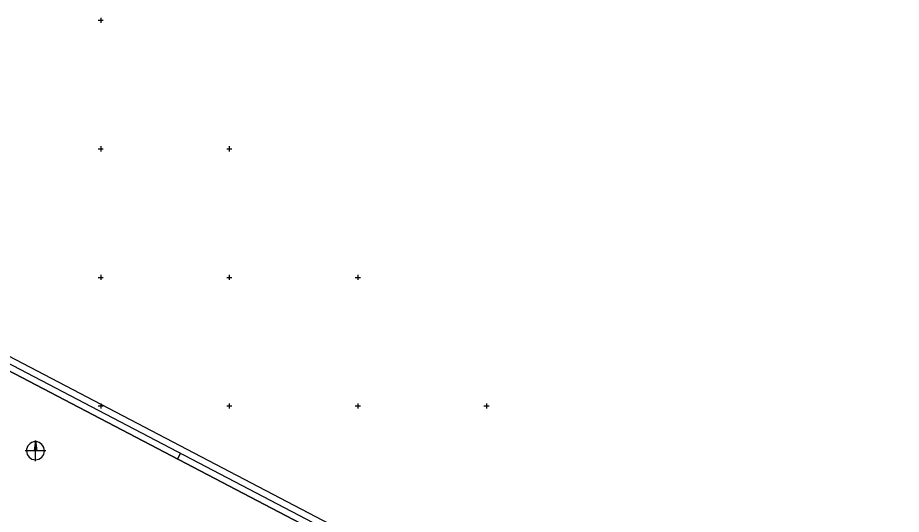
# Model space of a CAD drawing. Extents: x -866402 to -860377, y -1041908 to -1038598.
# Drawn here: x -861065 to -860377, y -1039984 to -1039598 of the extents above; entities that cross this region are included whole.
import ezdxf

# ---------------------------------------------------------------- set-up
doc = ezdxf.new("R2010")
doc.units = 0
for name, color, linetype in [('Vrstva 1', 7, 'Continuous'), ('Vrstva 2', 7, 'Continuous'), ('Vrstva 5', 7, 'Continuous')]:
    doc.layers.add(name, color=color, linetype=linetype)

msp = doc.modelspace()

# ---------------------------------------------------------------- linework, layer by layer
at = {"layer": 'Vrstva 1'}
msp.add_line((-860940.19, -1039941.29), (-860937.87, -1039936.87), dxfattribs=at)
for points in [[(-861631.44, -1039903.51), (-860515.05, -1040487.66), (-860377.36, -1040224.52), (-861493.75, -1039640.37)], [(-861491.64, -1039647.11), (-860384.11, -1040226.63), (-860517.16, -1040480.91), (-861624.69, -1039901.4)], [(-861617.95, -1039899.29), (-860700.91, -1040379.13), (-860572.48, -1040133.7), (-861489.53, -1039653.85)], [(-861489.53, -1039653.85), (-860572.48, -1040133.7), (-860700.91, -1040379.13), (-861617.95, -1039899.29)]]:
    msp.add_lwpolyline(points, close=True, dxfattribs=at)
at = {"layer": 'Vrstva 2'}
for p, q in [((-861050.76, -1039926.85), (-861051.76, -1039934.85)), ((-861050.76, -1039942.85), (-861050.76, -1039926.85)), ((-861042.76, -1039934.85), (-861058.76, -1039934.85))]:
    msp.add_line(p, q, dxfattribs=at)
msp.add_lwpolyline([(-861050.76, -1039926.85), (-861049.76, -1039934.85), (-861050.76, -1039934.85)], close=True, dxfattribs=at)
msp.add_arc((-861050.76, -1039934.85), 7, 91.02434, 88.97566, dxfattribs=at)
at = {"layer": 'Vrstva 5'}
for p, q in [((-861002, -1039600), (-860998, -1039600)), ((-861000, -1039598), (-861000, -1039602)), ((-861000, -1039698), (-861000, -1039702)), ((-860900, -1039698), (-860900, -1039702)), ((-861002, -1039700), (-860998, -1039700)), ((-860902, -1039700), (-860898, -1039700)), ((-861002, -1039800), (-860998, -1039800)), ((-861000, -1039798), (-861000, -1039802)), ((-860902, -1039800), (-860898, -1039800)), ((-860900, -1039798), (-860900, -1039802)), ((-860802, -1039800), (-860798, -1039800)), ((-860800, -1039798), (-860800, -1039802)), ((-861000, -1039898), (-861000, -1039902)), ((-860900, -1039898), (-860900, -1039902)), ((-860800, -1039898), (-860800, -1039902)), ((-860700, -1039898), (-860700, -1039902)), ((-861002, -1039900), (-860998, -1039900)), ((-860902, -1039900), (-860898, -1039900)), ((-860802, -1039900), (-860798, -1039900)), ((-860702, -1039900), (-860698, -1039900))]:
    msp.add_line(p, q, dxfattribs=at)

doc.saveas('drawing.dxf')
